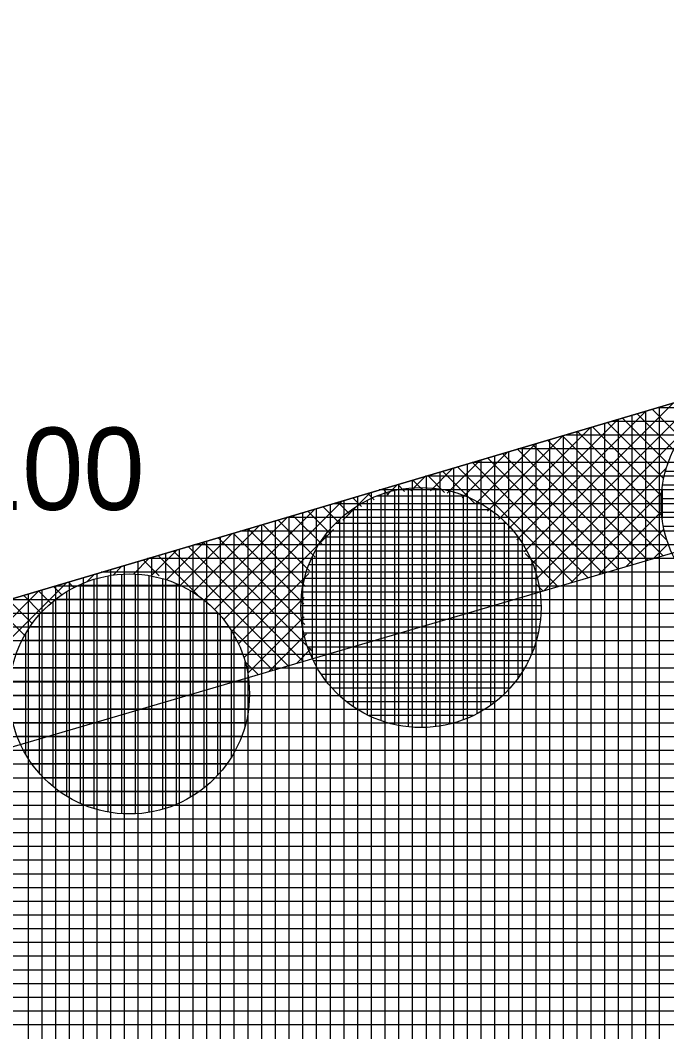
# Model space of a CAD drawing. Extents: x -565346 to -564154, y -1097386 to -1095620.
# Drawn here: x -564354.59 to -564345.16, y -1095657.48 to -1095642.73 of the extents above; entities that cross this region are included whole.
import ezdxf

# ---------------------------------------------------------------- set-up
doc = ezdxf.new("R2010")
doc.units = 0
for name, color, linetype in [('Vrstva 13', 7, 'Continuous'), ('Vrstva 40', 7, 'Continuous'), ('Vrstva 41', 7, 'Continuous'), ('Vrstva 42', 7, 'Continuous'), ('Vrstva 43', 7, 'Continuous'), ('Vrstva 44', 7, 'Continuous')]:
    doc.layers.add(name, color=color, linetype=linetype)

msp = doc.modelspace()

# ---------------------------------------------------------------- linework, layer by layer
at = {"layer": 'Vrstva 13'}
msp.add_line((-564394.52, -1095662.95), (-564326.21, -1095642.73), dxfattribs=at)
at = {"layer": 'Vrstva 41'}
for p, q in [((-564347.15, -1095650.678), (-564344.665, -1095648.193)), ((-564347.346, -1095650.308), (-564345.468, -1095648.43)), ((-564347.239, -1095650.484), (-564345.066, -1095648.312)), ((-564344.96, -1095648.815), (-564345.373, -1095648.402)), ((-564347.471, -1095650.15), (-564345.87, -1095648.549)), ((-564345.147, -1095649.193), (-564345.809, -1095648.531)), ((-564345.063, -1095648.995), (-564345.591, -1095648.467)), ((-564347.614, -1095650.01), (-564346.272, -1095648.668)), ((-564347.082, -1095650.893), (-564344.828, -1095648.639)), ((-564345.238, -1095649.951), (-564346.464, -1095648.725)), ((-564345.242, -1095649.664), (-564346.246, -1095648.661)), ((-564345.21, -1095649.414), (-564346.027, -1095648.596)), ((-564347.773, -1095649.887), (-564346.673, -1095648.787)), ((-564345.218, -1095650.537), (-564346.9, -1095648.854)), ((-564345.164, -1095650.308), (-564346.682, -1095648.79)), ((-564348.145, -1095649.693), (-564347.477, -1095649.025)), ((-564347.95, -1095649.781), (-564347.075, -1095648.906)), ((-564345.655, -1095650.666), (-564347.337, -1095648.984)), ((-564345.436, -1095650.601), (-564347.119, -1095648.919)), ((-564348.362, -1095649.627), (-564347.879, -1095649.144)), ((-564346.092, -1095650.794), (-564347.773, -1095649.113)), ((-564345.873, -1095650.73), (-564347.555, -1095649.048)), ((-564348.607, -1095649.59), (-564348.28, -1095649.263)), ((-564347.958, -1095649.776), (-564348.428, -1095649.307)), ((-564346.529, -1095650.923), (-564348.21, -1095649.242)), ((-564346.311, -1095650.858), (-564347.992, -1095649.177)), ((-564346.954, -1095651.048), (-564345.171, -1095649.264)), ((-564348.891, -1095649.59), (-564348.682, -1095649.382)), ((-564348.716, -1095649.584), (-564348.865, -1095649.436)), ((-564348.399, -1095649.618), (-564348.646, -1095649.371)), ((-564349.215, -1095649.651), (-564349.301, -1095649.565)), ((-564349.241, -1095649.657), (-564349.084, -1095649.501)), ((-564348.982, -1095649.601), (-564349.083, -1095649.5)), ((-564346.553, -1095650.93), (-564345.239, -1095649.616)), ((-564351.62, -1095651.471), (-564349.888, -1095649.739)), ((-564349.781, -1095649.934), (-564349.956, -1095649.759)), ((-564349.884, -1095650.018), (-564349.486, -1095649.62)), ((-564349.612, -1095649.82), (-564349.738, -1095649.694)), ((-564349.424, -1095649.725), (-564349.519, -1095649.63)), ((-564351.753, -1095651.321), (-564350.289, -1095649.858)), ((-564350.068, -1095650.213), (-564350.392, -1095649.888)), ((-564349.932, -1095650.065), (-564350.174, -1095649.823)), ((-564346.153, -1095650.812), (-564345.241, -1095649.9)), ((-564351.902, -1095651.187), (-564350.691, -1095649.976)), ((-564350.287, -1095650.559), (-564350.829, -1095650.017)), ((-564350.186, -1095650.377), (-564350.61, -1095649.953)), ((-564352.067, -1095651.07), (-564351.093, -1095650.095)), ((-564351.503, -1095651.637), (-564350.02, -1095650.154)), ((-564350.426, -1095650.986), (-564351.265, -1095650.146)), ((-564350.37, -1095650.759), (-564351.047, -1095650.082)), ((-564345.752, -1095650.694), (-564345.206, -1095650.149)), ((-564352.453, -1095650.89), (-564351.896, -1095650.333)), ((-564352.25, -1095650.97), (-564351.495, -1095650.214)), ((-564350.33, -1095651.93), (-564351.92, -1095650.34)), ((-564350.435, -1095651.542), (-564351.702, -1095650.276)), ((-564350.452, -1095651.242), (-564351.483, -1095650.211)), ((-564352.679, -1095650.833), (-564352.298, -1095650.452)), ((-564350.682, -1095652.144), (-564352.356, -1095650.469)), ((-564350.463, -1095652.08), (-564352.138, -1095650.405)), ((-564345.351, -1095650.576), (-564345.142, -1095650.367)), ((-564352.934, -1095650.805), (-564352.7, -1095650.571)), ((-564352.561, -1095650.831), (-564352.793, -1095650.599)), ((-564351.999, -1095651.109), (-564352.575, -1095650.534)), ((-564346.748, -1095650.987), (-564347.226, -1095650.508)), ((-564353.232, -1095650.82), (-564353.102, -1095650.69)), ((-564351.405, -1095651.822), (-564350.381, -1095650.797)), ((-564355.767, -1095652.79), (-564353.905, -1095650.928)), ((-564353.803, -1095651.002), (-564353.884, -1095650.922)), ((-564353.611, -1095650.916), (-564353.503, -1095650.809)), ((-564355.897, -1095652.637), (-564354.307, -1095651.047)), ((-564354.14, -1095651.231), (-564354.321, -1095651.051)), ((-564353.98, -1095651.108), (-564354.102, -1095650.986)), ((-564346.966, -1095651.051), (-564347.068, -1095650.949)), ((-564354.411, -1095651.526), (-564354.757, -1095651.18)), ((-564354.284, -1095651.371), (-564354.539, -1095651.115)), ((-564351.326, -1095652.026), (-564350.448, -1095651.147)), ((-564354.521, -1095651.699), (-564354.975, -1095651.245)), ((-564351.27, -1095652.253), (-564350.448, -1095651.431)), ((-564350.901, -1095652.208), (-564351.484, -1095651.624)), ((-564350.961, -1095652.226), (-564350.411, -1095651.676)), ((-564350.56, -1095652.108), (-564350.345, -1095651.893)), ((-564351.119, -1095652.272), (-564351.296, -1095652.096))]:
    msp.add_line(p, q, dxfattribs=at)
at = {"layer": 'Vrstva 42'}
msp.add_lwpolyline([(-564707.989, -1095755.399), (-564707.577, -1095757.356), (-564692.663, -1095754.203), (-564630.833, -1095733.073), (-564590.007, -1095716.981), (-564573.006, -1095706.742), (-564516.181, -1095692.846), (-564453.911, -1095679.516), (-564393.952, -1095664.868), (-564326.83, -1095645.13), (-564326.21, -1095642.73), (-564394.52, -1095662.95), (-564454.33, -1095677.56), (-564516.6, -1095690.89), (-564574.04, -1095705.03), (-564590.74, -1095715.12), (-564631.48, -1095731.18), (-564693.31, -1095752.31)], close=True, dxfattribs=at)
at = {"layer": 'Vrstva 43'}
for p, q in [((-564345.47, -1095648.431), (-564345.47, -1095667.465)), ((-564327.251, -1095648.38), (-564345.298, -1095648.38)), ((-564345.27, -1095648.372), (-564345.27, -1095667.398)), ((-564327.288, -1095648.58), (-564345.973, -1095648.58)), ((-564345.87, -1095648.549), (-564345.87, -1095667.598)), ((-564345.67, -1095648.49), (-564345.67, -1095667.531)), ((-564346.47, -1095648.727), (-564346.47, -1095667.797)), ((-564346.27, -1095648.668), (-564346.27, -1095667.731)), ((-564346.07, -1095648.609), (-564346.07, -1095667.664)), ((-564346.87, -1095648.845), (-564346.87, -1095667.93)), ((-564346.67, -1095648.786), (-564346.67, -1095667.864)), ((-564327.325, -1095648.78), (-564346.649, -1095648.78)), ((-564347.47, -1095649.023), (-564347.47, -1095668.13)), ((-564327.362, -1095648.98), (-564347.325, -1095648.98)), ((-564347.27, -1095648.964), (-564347.27, -1095668.063)), ((-564347.07, -1095648.905), (-564347.07, -1095667.997)), ((-564347.87, -1095649.141), (-564347.87, -1095668.263)), ((-564347.67, -1095649.082), (-564347.67, -1095668.196)), ((-564348.47, -1095649.319), (-564348.47, -1095668.462)), ((-564348.27, -1095649.26), (-564348.27, -1095668.396)), ((-564348.07, -1095649.201), (-564348.07, -1095668.329)), ((-564327.399, -1095649.18), (-564348, -1095649.18)), ((-564348.87, -1095649.437), (-564348.87, -1095668.595)), ((-564327.436, -1095649.38), (-564348.676, -1095649.38)), ((-564348.67, -1095649.378), (-564348.67, -1095668.529)), ((-564349.47, -1095649.615), (-564349.47, -1095668.794)), ((-564327.473, -1095649.58), (-564349.352, -1095649.58)), ((-564349.27, -1095649.556), (-564349.27, -1095668.728)), ((-564349.07, -1095649.497), (-564349.07, -1095668.661)), ((-564349.87, -1095649.733), (-564349.87, -1095668.927)), ((-564349.67, -1095649.674), (-564349.67, -1095668.861)), ((-564350.47, -1095649.911), (-564350.47, -1095669.127)), ((-564350.27, -1095649.852), (-564350.27, -1095669.06)), ((-564350.07, -1095649.793), (-564350.07, -1095668.994)), ((-564327.51, -1095649.78), (-564350.027, -1095649.78)), ((-564350.87, -1095650.029), (-564350.87, -1095669.26)), ((-564327.546, -1095649.98), (-564350.703, -1095649.98)), ((-564350.67, -1095649.97), (-564350.67, -1095669.193)), ((-564351.47, -1095650.207), (-564351.47, -1095669.459)), ((-564327.583, -1095650.18), (-564351.379, -1095650.18)), ((-564351.27, -1095650.148), (-564351.27, -1095669.393)), ((-564351.07, -1095650.089), (-564351.07, -1095669.326)), ((-564351.87, -1095650.325), (-564351.87, -1095669.592)), ((-564351.67, -1095650.266), (-564351.67, -1095669.526)), ((-564352.27, -1095650.444), (-564352.27, -1095669.725)), ((-564352.07, -1095650.385), (-564352.07, -1095669.659)), ((-564327.62, -1095650.38), (-564352.054, -1095650.38)), ((-564352.87, -1095650.621), (-564352.87, -1095669.924)), ((-564327.657, -1095650.58), (-564352.73, -1095650.58)), ((-564352.67, -1095650.562), (-564352.67, -1095669.858)), ((-564352.47, -1095650.503), (-564352.47, -1095669.792)), ((-564327.694, -1095650.78), (-564353.406, -1095650.78)), ((-564353.27, -1095650.74), (-564353.27, -1095670.057)), ((-564353.07, -1095650.681), (-564353.07, -1095669.991)), ((-564353.87, -1095650.917), (-564353.87, -1095670.257)), ((-564353.67, -1095650.858), (-564353.67, -1095670.19)), ((-564353.47, -1095650.799), (-564353.47, -1095670.124)), ((-564354.27, -1095651.036), (-564354.27, -1095670.39)), ((-564327.731, -1095650.98), (-564354.081, -1095650.98)), ((-564354.07, -1095650.977), (-564354.07, -1095670.323)), ((-564327.768, -1095651.18), (-564354.757, -1095651.18)), ((-564354.47, -1095651.095), (-564354.47, -1095670.456)), ((-564327.804, -1095651.38), (-564355.433, -1095651.38)), ((-564327.841, -1095651.58), (-564356.108, -1095651.58)), ((-564327.878, -1095651.78), (-564356.784, -1095651.78)), ((-564327.915, -1095651.98), (-564357.46, -1095651.98)), ((-564327.952, -1095652.18), (-564358.135, -1095652.18)), ((-564327.989, -1095652.38), (-564358.811, -1095652.38)), ((-564328.026, -1095652.58), (-564359.487, -1095652.58)), ((-564328.063, -1095652.78), (-564360.162, -1095652.78)), ((-564328.099, -1095652.98), (-564360.838, -1095652.98)), ((-564328.136, -1095653.18), (-564361.514, -1095653.18)), ((-564328.173, -1095653.38), (-564362.189, -1095653.38)), ((-564328.21, -1095653.58), (-564362.865, -1095653.58)), ((-564328.247, -1095653.78), (-564363.541, -1095653.78)), ((-564328.284, -1095653.98), (-564364.216, -1095653.98)), ((-564328.321, -1095654.18), (-564364.892, -1095654.18)), ((-564328.357, -1095654.38), (-564365.568, -1095654.38)), ((-564328.394, -1095654.58), (-564366.243, -1095654.58)), ((-564328.431, -1095654.78), (-564366.919, -1095654.78)), ((-564328.468, -1095654.98), (-564367.595, -1095654.98)), ((-564328.505, -1095655.18), (-564368.27, -1095655.18)), ((-564328.542, -1095655.38), (-564368.946, -1095655.38)), ((-564328.579, -1095655.58), (-564369.622, -1095655.58)), ((-564328.616, -1095655.78), (-564370.297, -1095655.78)), ((-564328.652, -1095655.98), (-564370.973, -1095655.98)), ((-564328.689, -1095656.18), (-564371.649, -1095656.18)), ((-564328.726, -1095656.38), (-564372.324, -1095656.38)), ((-564328.763, -1095656.58), (-564373, -1095656.58)), ((-564328.8, -1095656.78), (-564373.676, -1095656.78)), ((-564328.837, -1095656.98), (-564374.351, -1095656.98)), ((-564328.874, -1095657.18), (-564375.027, -1095657.18)), ((-564328.91, -1095657.38), (-564375.703, -1095657.38))]:
    msp.add_line(p, q, dxfattribs=at)
msp.add_lwpolyline([(-564584.17, -1095730.99), (-564361.01, -1095672.63), (-564329.81, -1095662.26), (-564326.21, -1095642.73), (-564394.52, -1095662.95), (-564454.33, -1095677.56), (-564516.6, -1095690.89), (-564574.04, -1095705.03), (-564590.74, -1095715.12), (-564631.48, -1095731.18), (-564693.31, -1095752.31), (-564772.2, -1095768.91), (-564879.81, -1095788.15), (-565039.47, -1095811.86), (-565040.85, -1095849.94), (-565025.81, -1095848.33), (-565025.24, -1095824.91), (-564877.52, -1095802.97), (-564694, -1095767.75), (-564603.8, -1095739.23), (-564594.74, -1095734.52)], close=True, dxfattribs=at)
at = {"layer": 'Vrstva 44'}
for p, q in [((-564341.809, -1095649.31), (-564345.18, -1095649.31)), ((-564349.13, -1095649.589), (-564349.13, -1095653.001)), ((-564348.93, -1095649.555), (-564348.93, -1095653.033)), ((-564348.73, -1095649.545), (-564348.73, -1095653.042)), ((-564348.53, -1095649.558), (-564348.53, -1095653.029)), ((-564348.33, -1095649.596), (-564348.33, -1095652.993)), ((-564345.23, -1095649.566), (-564345.23, -1095649.989)), ((-564341.766, -1095649.51), (-564345.224, -1095649.51)), ((-564349.53, -1095649.731), (-564349.53, -1095652.857)), ((-564348.095, -1095649.67), (-564349.394, -1095649.67)), ((-564349.33, -1095649.647), (-564349.33, -1095652.941)), ((-564348.13, -1095649.657), (-564348.13, -1095652.932)), ((-564347.93, -1095649.746), (-564347.93, -1095652.841)), ((-564341.746, -1095649.71), (-564345.242, -1095649.71)), ((-564347.73, -1095649.87), (-564349.758, -1095649.87)), ((-564349.73, -1095649.85), (-564349.73, -1095652.738)), ((-564347.73, -1095649.87), (-564347.73, -1095652.718)), ((-564341.75, -1095649.91), (-564345.237, -1095649.91)), ((-564349.93, -1095650.008), (-564349.93, -1095652.579)), ((-564347.53, -1095650.035), (-564347.53, -1095652.552)), ((-564347.495, -1095650.07), (-564349.992, -1095650.07)), ((-564341.778, -1095650.11), (-564345.21, -1095650.11)), ((-564347.327, -1095650.27), (-564350.163, -1095650.27)), ((-564350.13, -1095650.228), (-564350.13, -1095652.359)), ((-564347.33, -1095650.266), (-564347.33, -1095652.323)), ((-564347.201, -1095650.47), (-564350.286, -1095650.47)), ((-564350.33, -1095650.554), (-564350.33, -1095652.032)), ((-564347.13, -1095650.621), (-564347.13, -1095651.965)), ((-564347.111, -1095650.67), (-564350.378, -1095650.67)), ((-564353.51, -1095650.883), (-564353.51, -1095654.225)), ((-564353.31, -1095650.833), (-564353.31, -1095654.273)), ((-564353.11, -1095650.809), (-564353.11, -1095654.298)), ((-564352.91, -1095650.808), (-564352.91, -1095654.301)), ((-564352.71, -1095650.829), (-564352.71, -1095654.281)), ((-564352.51, -1095650.874), (-564352.51, -1095654.234)), ((-564352.31, -1095650.944), (-564352.31, -1095654.163)), ((-564347.048, -1095650.87), (-564350.442, -1095650.87)), ((-564353.91, -1095651.064), (-564353.91, -1095654.044)), ((-564353.734, -1095650.97), (-564352.255, -1095650.97)), ((-564353.71, -1095650.959), (-564353.71, -1095654.149)), ((-564352.11, -1095651.046), (-564352.11, -1095654.063)), ((-564347.009, -1095651.07), (-564350.478, -1095651.07)), ((-564354.11, -1095651.208), (-564354.11, -1095653.9)), ((-564354.065, -1095651.17), (-564351.926, -1095651.17)), ((-564351.91, -1095651.182), (-564351.91, -1095653.926)), ((-564354.281, -1095651.37), (-564351.708, -1095651.37)), ((-564351.71, -1095651.368), (-564351.71, -1095653.742)), ((-564346.995, -1095651.27), (-564350.492, -1095651.27)), ((-564354.31, -1095651.401), (-564354.31, -1095653.707)), ((-564347.005, -1095651.47), (-564350.483, -1095651.47)), ((-564354.51, -1095651.681), (-564354.51, -1095653.428)), ((-564354.439, -1095651.57), (-564351.547, -1095651.57)), ((-564351.51, -1095651.631), (-564351.51, -1095653.48)), ((-564347.037, -1095651.67), (-564350.452, -1095651.67)), ((-564354.557, -1095651.77), (-564351.432, -1095651.77)), ((-564354.644, -1095651.97), (-564351.346, -1095651.97)), ((-564347.093, -1095651.87), (-564350.396, -1095651.87)), ((-564351.31, -1095652.086), (-564351.31, -1095653.026)), ((-564347.176, -1095652.07), (-564350.311, -1095652.07)), ((-564354.7, -1095652.17), (-564351.287, -1095652.17)), ((-564347.294, -1095652.27), (-564350.195, -1095652.27)), ((-564354.732, -1095652.37), (-564351.255, -1095652.37)), ((-564347.448, -1095652.47), (-564350.038, -1095652.47)), ((-564354.742, -1095652.57), (-564351.246, -1095652.57)), ((-564347.665, -1095652.67), (-564349.825, -1095652.67)), ((-564354.73, -1095652.77), (-564351.26, -1095652.77)), ((-564354.693, -1095652.97), (-564351.296, -1095652.97)), ((-564347.983, -1095652.87), (-564349.501, -1095652.87)), ((-564354.63, -1095653.17), (-564351.357, -1095653.17)), ((-564354.54, -1095653.37), (-564351.448, -1095653.37)), ((-564354.419, -1095653.57), (-564351.571, -1095653.57)), ((-564354.25, -1095653.77), (-564351.738, -1095653.77)), ((-564354.019, -1095653.97), (-564351.968, -1095653.97)), ((-564353.664, -1095654.17), (-564352.328, -1095654.17))]:
    msp.add_line(p, q, dxfattribs=at)
for centre in [(-564343.494, -1095649.774), (-564348.744, -1095651.294), (-564352.994, -1095652.554)]:
    msp.add_circle(centre, 1.75, dxfattribs=at)

# ---------------------------------------------------------------- texts
at = {"layer": 'Vrstva 40'}
msp.add_text('12/100', height=1.2, dxfattribs=at).set_placement((-564357.68, -1095649.87))

doc.saveas('drawing.dxf')
